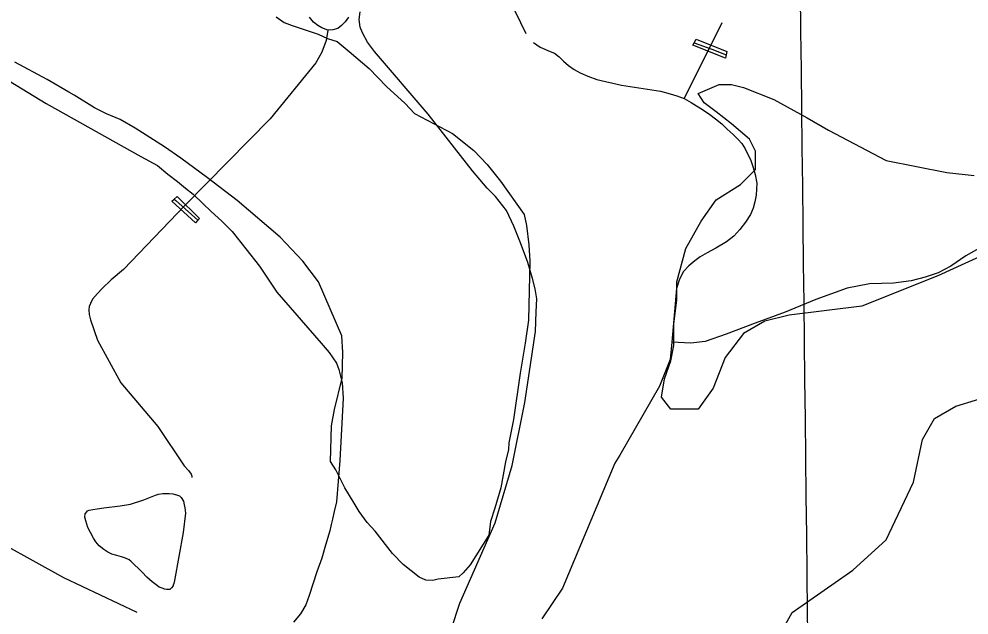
# Model space of a CAD drawing. Extents: x 3683613 to 3738215, y 469626 to 495384.
# Drawn here: x 3697381 to 3698541, y 482354 to 483082 of the extents above; entities that cross this region are included whole.
import ezdxf

# ---------------------------------------------------------------- set-up
doc = ezdxf.new("R2010")
doc.units = 0
for name, color, linetype in [('V-BRDG-OTLN', 7, 'Continuous'), ('V-GRID-MAJR', 7, 'Continuous'), ('V-ROAD-CNTR', 7, 'Continuous'), ('V-SITE-OTLN', 7, 'Continuous'), ('V-SITE-VEGE', 7, 'Continuous'), ('V-TOPO-SHOR', 7, 'Continuous')]:
    doc.layers.add(name, color=color, linetype=linetype)

msp = doc.modelspace()

# ---------------------------------------------------------------- linework, layer by layer
at = {"layer": 'V-BRDG-OTLN'}
for points in [[(3698243.6920000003, 483034.14), (3698203.8540000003, 483050.288), (3698205.421, 483053.088), (3698207.86, 483057.446), (3698245.494, 483042.358), (3698244.642, 483038.473)], [(3697596.43, 482833.102), (3697567.666, 482859.507), (3697570.369, 482862.04000000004), (3697573.875, 482865.327), (3697601.552, 482838.63300000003), (3697599.319, 482836.22500000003)]]:
    msp.add_lwpolyline(points, close=True, dxfattribs=at)
for points in [[(3698205.429, 483053.08400000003), (3698227.126, 483045.461), (3698244.642, 483038.473), (3698244.65, 483038.469)], [(3697570.369, 482862.04000000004), (3697572.298, 482860.387), (3697599.319, 482836.22500000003)]]:
    msp.add_lwpolyline(points, dxfattribs=at)
at = {"layer": 'V-GRID-MAJR'}
msp.add_spline([(3698426.819, 475163.32300000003), (3698357.213, 481220.729), (3698287.573, 487281.219), (3698217.932, 493341.72000000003), (3698217.897, 493344.793)], degree=3, dxfattribs=at)
at = {"layer": 'V-ROAD-CNTR'}
msp.add_spline([(3699884.504192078, 482584.394805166), (3699487.212986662, 482760.86045223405), (3699125.1817107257, 482916.358141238), (3698846.5922679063, 483046.4008811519), (3698537.823885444, 483178.809616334), (3698339.783281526, 483269.89643416), (3698147.945665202, 483342.61828871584), (3698096.342768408, 483364.8312442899), (3698081.80179749, 483386.61620071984), (3698079.533802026, 483406.3331612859), (3698090.6857797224, 483427.4821189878)], degree=3, dxfattribs=at)
at = {"layer": 'V-SITE-OTLN'}
for points in [[(3697887.1520000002, 482270.92600000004), (3697919.4960000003, 482368.36100000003), (3697962.483, 482466.75800000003), (3697983.162, 482536.713), (3697998.829, 482613.71), (3698011.6350000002, 482700.504), (3698012.6920000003, 482724.29600000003), (3698013.3000000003, 482740.428), (3698011.504, 482752.429), (3698008.3340000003, 482765.231), (3698002.341, 482784.556), (3697993.281, 482808.759), (3697985.363, 482829.153), (3697976.3710000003, 482848.167), (3697963.0300000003, 482865.208), (3697952.786, 482875.461), (3697934.747, 482896.541), (3697880.5530000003, 482966.066), (3697815.06, 483042.553), (3697806.44, 483053.917), (3697800.279, 483065.316), (3697797.455, 483072.384), (3697796.245, 483081.387), (3697797.758, 483090.972)], [(3697338.41, 483025.137), (3697414.164, 482979.118), (3697529.788, 482914.219), (3697549.883, 482903.00200000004), (3697562.861, 482892.787), (3697574.457, 482883.646), (3697584.127, 482875.57300000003), (3697593.79, 482868.049), (3697605.693, 482856.45300000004), (3697615.099, 482847.55700000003), (3697629.202, 482834.896), (3697641.387, 482822.485), (3697674.735, 482780.014), (3697695.6410000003, 482748.587), (3697750.017, 482686.166), (3697759.7290000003, 482674.816), (3697768.644, 482661.813), (3697771.755, 482653.928), (3697775.794, 482637.583), (3697776.8540000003, 482619.014), (3697772.93, 482542.72000000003), (3697768.667, 482492.378), (3697765.818, 482480.31700000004), (3697763.7490000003, 482471.273), (3697762.1950000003, 482464.693), (3697760.386, 482456.745), (3697755.418, 482439.46400000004), (3697750.708, 482423.553), (3697744.639, 482406.804), (3697735.182, 482377.711), (3697731.227, 482366.455), (3697724.54, 482355.436), (3697716.199, 482345.489)]]:
    msp.add_lwpolyline(points, dxfattribs=at)
at = {"layer": 'V-SITE-VEGE'}
for points in [[(3697694.8710000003, 483084.873), (3697704.724, 483077.936), (3697714.663, 483074.342), (3697746.147, 483063.514), (3697757.714, 483058.206), (3697769.324, 483054.568), (3697784.061, 483042.493), (3697808.611, 483021.813), (3697829.7770000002, 482999.545), (3697852.6550000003, 482978.905), (3697864.052, 482966.916), (3697910.235, 482942.342), (3697936.455, 482921.618), (3697952.737, 482904.49100000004), (3697968.934, 482884.023), (3697997.987, 482843.166), (3698000.99, 482829.721), (3698003.738, 482806.246), (3698004.899, 482786.158), (3698003.079, 482714.326), (3697999.017, 482686.01), (3697993.074, 482649.38800000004), (3697984.952, 482592.759), (3697979.221, 482564.48600000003), (3697979.0100000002, 482556.134), (3697975.287, 482541.184), (3697969.473, 482509.571), (3697962.1550000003, 482484.684), (3697956.72, 482468.105), (3697954.627, 482451.443), (3697931.978, 482415.24), (3697923.37, 482405.43), (3697918.234, 482400.54600000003), (3697893.091, 482397.838), (3697886.365, 482396.335), (3697878.0130000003, 482396.55), (3697869.7460000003, 482400.103), (3697850.0810000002, 482415.646), (3697837.055, 482429.349), (3697816.0160000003, 482456.626), (3697806.247, 482466.905), (3697796.562, 482480.522), (3697790.134, 482490.715), (3697778.907, 482509.385), (3697767.7630000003, 482531.401), (3697761.335, 482541.594), (3697762.437, 482585.025), (3697766.285, 482604.987), (3697775.611, 482643.199), (3697776.416, 482674.93700000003), (3697775.253, 482695.026), (3697746.835, 482760.938), (3697727.426, 482786.504), (3697699.745, 482815.62200000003), (3697647.39, 482860.412), (3697611.3170000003, 482888.07), (3697578.497, 482912.304), (3697558.792, 482926.177), (3697522.591, 482948.826), (3697504.468, 482959.316), (3697487.935, 482966.42), (3697473.068, 482973.482), (3697448.39, 482989.153), (3697441.793, 482992.663), (3697415.448, 483008.376), (3697375.862, 483029.43700000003)], [(3698584.6350000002, 482805.63), (3698536.458, 482783.38), (3698503.1040000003, 482768.549), (3698410.454, 482731.47000000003), (3698321.512, 482720.34500000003), (3698291.865, 482712.929), (3698265.921, 482698.096), (3698243.688, 482668.43200000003), (3698228.862, 482631.353), (3698210.332, 482605.397), (3698176.978, 482605.397), (3698165.862, 482620.231), (3698169.5670000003, 482642.474), (3698176.978, 482664.723), (3698180.685, 482683.264), (3698180.685, 482709.22000000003), (3698184.39, 482738.884), (3698184.39, 482761.13300000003), (3698195.509, 482801.92100000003), (3698214.039, 482835.293), (3698232.569, 482861.249), (3698262.216, 482879.79000000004), (3698280.7460000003, 482898.329), (3698280.7460000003, 482920.57800000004), (3698273.335, 482935.41000000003), (3698251.1, 482953.94800000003), (3698232.569, 482968.782), (3698217.7460000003, 482979.90400000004), (3698210.332, 482991.02900000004), (3698236.274, 483002.15400000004), (3698251.1, 483002.15400000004), (3698265.921, 482998.445), (3698302.9820000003, 482983.613), (3698343.747, 482961.36600000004), (3698369.6890000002, 482946.532), (3698440.1010000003, 482909.45300000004), (3698514.22, 482894.62200000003), (3698547.574, 482890.913)], [(3698551.281, 481752.556), (3698536.458, 481756.26300000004), (3698469.75, 481797.05100000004), (3698369.6890000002, 481841.548), (3698328.924, 481867.505), (3698299.2770000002, 481915.708), (3698284.451, 481949.081), (3698269.628, 481978.744), (3698247.393, 482138.189), (3698254.804, 482197.515), (3698269.628, 482245.721), (3698288.1580000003, 482290.216), (3698325.219, 482356.96), (3698399.338, 482408.873), (3698440.1010000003, 482445.952), (3698473.455, 482516.403), (3698484.574, 482568.316), (3698499.397, 482594.272), (3698525.339, 482609.104), (3698573.5160000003, 482623.935)]]:
    msp.add_lwpolyline(points, dxfattribs=at)
at = {"layer": 'V-TOPO-SHOR'}
msp.add_line((3698239.41, 483077.592), (3698193.2290000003, 482984.83400000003), dxfattribs=at)
for points in [[(3697875.1950000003, 483252.33400000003), (3697876.7830000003, 483235.411), (3697880.1720000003, 483226.983), (3697884.35, 483221.026), (3697890.4390000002, 483215.093), (3697933.023, 483176.84), (3697980.133, 483105.854), (3697999.8000000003, 483064.57300000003)], [(3697783.242, 483084.281), (3697779.488, 483078.766), (3697774.9050000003, 483074.059), (3697770.307, 483070.449), (3697764.3170000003, 483068.73), (3697758.306, 483068.65), (3697750.892, 483071.288), (3697745.936, 483074.229), (3697740.416, 483078.256), (3697735.694, 483084.207)], [(3697758.306, 483068.65), (3697756.014, 483055.777), (3697750.73, 483041.77), (3697743.523, 483028.559), (3697687.5700000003, 482960.33), (3697584.007, 482854.585), (3697508.509, 482776.262), (3697493.645, 482763.496), (3697482.305, 482752.96400000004), (3697476.644, 482746.879), (3697470.721, 482739.969), (3697468.057, 482734.742), (3697466.468, 482730.89400000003), (3697465.97, 482727.06200000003), (3697466.597, 482721.06), (3697468.321, 482714.523), (3697476.843, 482689.764), (3697505.122, 482637.663), (3697550.364, 482584.143), (3697582.688, 482536.465), (3697587.957, 482530.522), (3697591.2970000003, 482525.92), (3697591.875, 482523.469), (3697592.17, 482521.832)], [(3698009.237, 483053.49100000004), (3698017.509, 483047.859), (3698029.875, 483042.555), (3698035.095, 483040.43700000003), (3698040.893, 483035.86600000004), (3698045.88, 483030.74), (3698051.9620000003, 483025.354), (3698059.13, 483020.527), (3698066.29, 483016.248), (3698075.907, 483012.273), (3698086.8910000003, 483008.318), (3698116.769, 483001.329)], [(3698116.769, 483001.329), (3698164.688, 482994.027), (3698176.2060000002, 482990.898), (3698184.4390000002, 482988.275), (3698193.2290000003, 482984.83400000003), (3698202.034, 482980.304), (3698216.912, 482970.93200000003), (3698224.639, 482965.294), (3698231.537, 482960.19200000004), (3698239.27, 482954.007), (3698245.914, 482947.536), (3698253.377, 482941.074), (3698259.191, 482935.137), (3698263.906, 482930.007), (3698268.09, 482923.503), (3698270.904, 482917.254), (3698274.271, 482910.467), (3698277.674, 482900.946), (3698280.247, 482892.234), (3698282.024, 482881.598), (3698281.394, 482867.107), (3698279.862, 482858.88800000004), (3698277.506, 482850.93200000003), (3698274.324, 482843.512), (3698268.159, 482834.14), (3698261.446, 482825.03500000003), (3698253.899, 482817.011), (3698244.974, 482809.789), (3698232.2290000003, 482802.245), (3698221.3710000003, 482796.637), (3698212.966, 482791.609), (3698206.467, 482786.878), (3698199.168, 482780.771), (3698192.16, 482773.3), (3698187.102, 482763.124), (3698184.2260000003, 482752.976), (3698178.264, 482687.411), (3698176.339, 482666.24100000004), (3698163.1010000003, 482633.549), (3698115.008, 482549.29600000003), (3698108.848, 482539.652), (3698044.9790000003, 482386.875), (3698019.506, 482349.376)], [(3698580.182, 482815.614), (3698560.055, 482805.48), (3698537.363, 482792.717), (3698519.347, 482780.016), (3698503.866, 482772.02), (3698487.832, 482766.618), (3698470.7460000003, 482762.239), (3698448.963, 482759.357), (3698419.883, 482758.458), (3698392.416, 482753.424), (3698354.157, 482739.418), (3698316.955, 482723.87), (3698280.247, 482710.402), (3698244.577, 482696.951), (3698219.235, 482688.308), (3698201.6010000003, 482686), (3698178.264, 482687.411)], [(3697525.176, 482356.989), (3697435.535, 482399.27400000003), (3697326.524, 482459.887), (3697268.717, 482491.927), (3697260.701, 482498.93), (3697256.8510000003, 482500.791), (3697254.1070000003, 482501.576), (3697252.1920000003, 482501.82300000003), (3697246.193, 482500.65400000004), (3697237.503, 482496.439), (3697182.029, 482433.41000000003), (3697137.219, 482390.74), (3697105.2090000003, 482372.558), (3697087.563, 482363.583)], [(3697516.892, 482489.425), (3697533.218, 482494.83), (3697541.377, 482497.94), (3697547.63, 482500.482), (3697551.4390000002, 482501.625), (3697556.6210000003, 482502.512), (3697564.272, 482502.612), (3697568.923, 482502.12700000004), (3697573.3140000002, 482500.818), (3697576.884, 482499.49700000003), (3697579.093, 482497.613), (3697581.887, 482493.003), (3697582.7630000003, 482488.642), (3697583.634, 482484.827), (3697584.265, 482478.278), (3697581.561, 482455.012), (3697570.848, 482396.39), (3697570.078, 482392.554), (3697569.2830000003, 482390.631), (3697569.021, 482389.808), (3697567.139, 482387.324), (3697566.33, 482386.492), (3697564.983, 482385.11), (3697563.0700000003, 482385.085), (3697561.157, 482385.061), (3697558.419, 482385.571), (3697557.041, 482386.37200000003), (3697552.099, 482388.221), (3697548.511, 482390.908), (3697543.542, 482394.668), (3697537.183, 482400.325), (3697531.367, 482406.262), (3697517.526, 482419.746), (3697515.321, 482421.355), (3697510.92, 482423.483), (3697506.252, 482425.06200000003), (3697500.4930000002, 482426.62700000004), (3697494.458, 482428.462), (3697489.233, 482430.854), (3697484.545, 482434.071), (3697478.752, 482438.368), (3697474.863, 482443.23600000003), (3697471.7970000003, 482447.842), (3697468.151, 482454.902), (3697465.0670000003, 482460.874), (3697462.501, 482469.037), (3697461.348, 482473.67), (3697461.843, 482477.501), (3697463.721, 482480.25800000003), (3697464.526, 482481.362), (3697466.701, 482482.212), (3697471.068, 482482.814), (3697476.2490000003, 482483.701), (3697484.427, 482485.173), (3697504.622, 482487.35000000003), (3697516.892, 482489.425)]]:
    msp.add_lwpolyline(points, dxfattribs=at)

doc.saveas('drawing.dxf')
